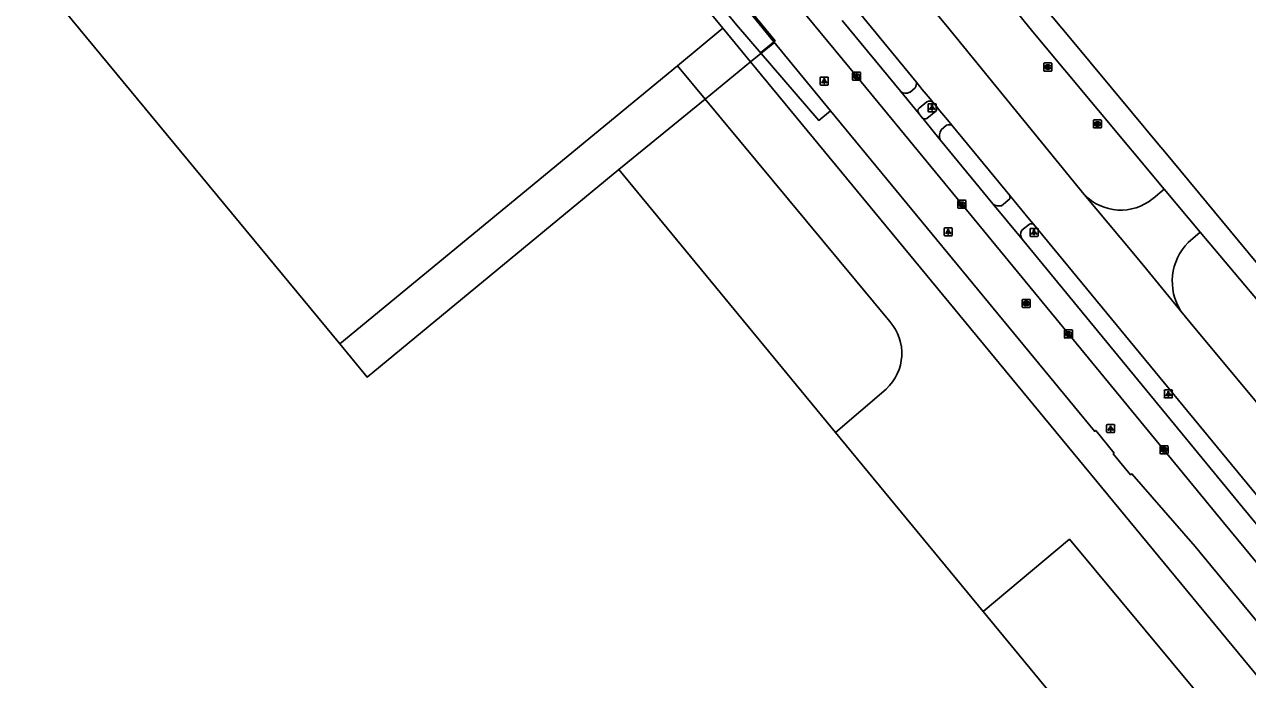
# Model space of a CAD drawing. Extents: x 156141 to 158132, y 385651 to 388399.
# Drawn here: x 156991.7 to 157143.7, y 387021.1 to 387102.5 of the extents above; entities that cross this region are included whole.
import ezdxf

# ---------------------------------------------------------------- set-up
doc = ezdxf.new("R2010")
doc.units = 0
for name, color, linetype in [('IMGEO_Berm_groen', 7, 'Continuous'), ('IMGEO_Erf', 7, 'Continuous'), ('IMGEO_Fietspad_gesloten', 7, 'Continuous'), ('IMGEO_Groenvoorziening', 7, 'Continuous'), ('IMGEO_Hek', 7, 'Continuous'), ('IMGEO_Kolk', 7, 'Continuous'), ('IMGEO_Lichtpunt', 7, 'Continuous'), ('IMGEO_Pand', 7, 'Continuous'), ('IMGEO_Rijbaan_lokaal_gesloten', 7, 'Continuous'), ('IMGEO_Rijbaan_lokaal_open', 7, 'Continuous'), ('IMGEO_Rioolput', 7, 'Continuous'), ('IMGEO_Voetpad_gesloten', 7, 'Continuous')]:
    doc.layers.add(name, color=color, linetype=linetype)

msp = doc.modelspace()

# ---------------------------------------------------------------- linework, layer by layer
at = {"layer": 'IMGEO_Berm_groen'}
for points in [[(157073.96, 387154.39), (157085.7, 387140.1), (157099.29, 387123.42), (157113.29, 387106.23), (157117.05, 387101.62), (157133.36, 387082.05)], [(157241.17, 386912.07), (157168.24, 387000), (157137.21, 387037.65), (157129.35, 387046.65), (157129.18, 387046.53), (157127.01, 387049.14), (157127.14, 387049.25), (157124.86, 387052.05), (157124.73, 387051.94), (157091.86, 387091.79), (157084.85, 387100.37), (157072.38, 387115.63), (157065.43, 387124.28), (157056.49, 387135.39)], [(157137.84, 387076.72), (157147.62, 387065.08), (157205.96, 386994.56)]]:
    msp.add_lwpolyline(points, dxfattribs=at)
at = {"layer": 'IMGEO_Erf'}
msp.add_lwpolyline([(157053.95, 387138.53), (157050.66, 387135.79), (157078.51, 387102.05)], dxfattribs=at)
at = {"layer": 'IMGEO_Fietspad_gesloten'}
for points in [[(157073.27, 387122.58), (157074.48, 387121.12), (157080.02, 387114.42), (157086.19, 387106.9), (157095.11, 387096.08), (157108.21, 387080.17), (157121.46, 387064.05), (157133.33, 387049.65), (157140.75, 387040.62), (157148.43, 387031.28), (157148.54, 387031.18), (157148.69, 387031.02), (157154.78, 387023.64)], [(157100.6, 387094.17), (157093.33, 387102.99)], [(157102.84, 387091.47), (157100.6, 387094.17)], [(157103.31, 387090.89), (157102.84, 387091.47)], [(157105.52, 387088.16), (157103.44, 387090.73), (157103.31, 387090.89)], [(157112.07, 387080.21), (157105.52, 387088.16)], [(157115.71, 387075.82), (157112.07, 387080.21)], [(157147.4, 387037.28), (157143.06, 387042.56), (157115.71, 387075.82)]]:
    msp.add_lwpolyline(points, dxfattribs=at)
at = {"layer": 'IMGEO_Groenvoorziening'}
msp.add_lwpolyline([(157072.84, 387097.37), (157030.87, 387062.8)], dxfattribs=at)
at = {"layer": 'IMGEO_Hek'}
for points in [[(157083.17, 387098.97), (157084.99, 387100.49), (157056.37, 387135.29)], [(157053.55, 387133.03), (157054.52, 387133.83), (157080.18, 387102.47), (157090.41, 387090.58), (157091.86, 387091.79), (157124.73, 387051.94)], [(157118.5, 387104.63), (157121.7, 387100.79)], [(157084.92, 387100.29), (157081.95, 387097.87), (157076.28, 387093.24), (157065.55, 387084.48)], [(157121.7, 387100.79), (157129.25, 387091.69)], [(157129.25, 387091.69), (157132.68, 387087.56)], [(157132.68, 387087.56), (157133.43, 387086.67)], [(157133.43, 387086.67), (157146.77, 387070.58), (157148, 387062.56)], [(157129.18, 387046.53), (157127.01, 387049.14)]]:
    msp.add_lwpolyline(points, dxfattribs=at)
at = {"layer": 'IMGEO_Kolk'}
for p, q in [((157094.62, 387095.66), (157094.62, 387096.51)), ((157094.69, 387096.58), (157095.54, 387096.58)), ((157095.62, 387096.51), (157095.62, 387095.66)), ((157118.4, 387096.8), (157118.4, 387097.65)), ((157118.47, 387097.73), (157119.32, 387097.73)), ((157119.32, 387096.73), (157118.47, 387096.73)), ((157118.88, 387097.51), (157118.91, 387097.51)), ((157118.91, 387096.95), (157118.88, 387096.95)), ((157119.4, 387097.65), (157119.4, 387096.8)), ((157095.54, 387095.58), (157094.69, 387095.58)), ((157095.1, 387096.36), (157095.13, 387096.36)), ((157095.13, 387095.8), (157095.1, 387095.8)), ((157124.56, 387089.73), (157124.56, 387090.58)), ((157124.63, 387090.65), (157125.48, 387090.65)), ((157125.05, 387090.43), (157125.07, 387090.43)), ((157125.56, 387090.58), (157125.56, 387089.73)), ((157125.48, 387089.65), (157124.63, 387089.65)), ((157125.07, 387089.87), (157125.04, 387089.87)), ((157107.71, 387079.75), (157107.71, 387080.6)), ((157107.78, 387080.67), (157108.64, 387080.67)), ((157108.2, 387080.45), (157108.22, 387080.45)), ((157108.22, 387079.89), (157108.2, 387079.89)), ((157108.71, 387080.6), (157108.71, 387079.75)), ((157108.64, 387079.67), (157107.78, 387079.67)), ((157121.04, 387064.55), (157121.89, 387064.55)), ((157120.97, 387063.62), (157120.97, 387064.47)), ((157121.89, 387063.55), (157121.04, 387063.55)), ((157121.48, 387063.77), (157121.45, 387063.77)), ((157121.46, 387064.33), (157121.48, 387064.33)), ((157121.97, 387064.47), (157121.97, 387063.62)), ((157132.84, 387049.23), (157132.84, 387050.08)), ((157132.91, 387050.15), (157133.76, 387050.15)), ((157133.32, 387049.93), (157133.35, 387049.93)), ((157133.35, 387049.37), (157133.32, 387049.37)), ((157133.84, 387050.08), (157133.84, 387049.23)), ((157133.76, 387049.15), (157132.91, 387049.15))]:
    msp.add_line(p, q, dxfattribs=at)
for points in [[(157094.62, 387095.66), (157094.62, 387096.51)], [(157094.69, 387096.58), (157095.54, 387096.58)], [(157095.62, 387096.51), (157095.62, 387095.66)], [(157118.4, 387096.8), (157118.4, 387097.65)], [(157118.47, 387097.73), (157119.32, 387097.73)], [(157119.32, 387096.73), (157118.47, 387096.73)], [(157118.72, 387097.43), (157118.84, 387097.43), (157118.84, 387097.28), (157118.97, 387097.43), (157119.13, 387097.43), (157118.99, 387097.28), (157119.14, 387097.03), (157118.99, 387097.03), (157118.9, 387097.19), (157118.84, 387097.12), (157118.84, 387097.03), (157118.72, 387097.03), (157118.72, 387097.43)], [(157119.4, 387097.65), (157119.4, 387096.8)], [(157095.54, 387095.58), (157094.69, 387095.58)], [(157094.94, 387096.28), (157095.06, 387096.28), (157095.06, 387096.13), (157095.19, 387096.28), (157095.35, 387096.28), (157095.21, 387096.13), (157095.36, 387095.88), (157095.21, 387095.88), (157095.12, 387096.05), (157095.06, 387095.98), (157095.06, 387095.88), (157094.94, 387095.88), (157094.94, 387096.28)], [(157124.56, 387089.73), (157124.56, 387090.58)], [(157124.63, 387090.65), (157125.48, 387090.65)], [(157125.56, 387090.58), (157125.56, 387089.73)], [(157125.48, 387089.65), (157124.63, 387089.65)], [(157124.88, 387090.35), (157125, 387090.35), (157125, 387090.2), (157125.13, 387090.35), (157125.3, 387090.35), (157125.15, 387090.2), (157125.3, 387089.95), (157125.15, 387089.95), (157125.07, 387090.12), (157125, 387090.05), (157125, 387089.95), (157124.88, 387089.95), (157124.88, 387090.35)], [(157107.71, 387079.75), (157107.71, 387080.6)], [(157107.78, 387080.67), (157108.64, 387080.67)], [(157108.03, 387080.37), (157108.15, 387080.37), (157108.15, 387080.22), (157108.28, 387080.37), (157108.45, 387080.37), (157108.3, 387080.22), (157108.45, 387079.97), (157108.3, 387079.97), (157108.22, 387080.14), (157108.15, 387080.07), (157108.15, 387079.97), (157108.03, 387079.97), (157108.03, 387080.37)], [(157108.71, 387080.6), (157108.71, 387079.75)], [(157108.64, 387079.67), (157107.78, 387079.67)], [(157121.04, 387064.55), (157121.89, 387064.55)], [(157120.97, 387063.62), (157120.97, 387064.47)], [(157121.89, 387063.55), (157121.04, 387063.55)], [(157121.29, 387064.25), (157121.41, 387064.25), (157121.41, 387064.1), (157121.54, 387064.25), (157121.71, 387064.25), (157121.56, 387064.1), (157121.71, 387063.85), (157121.56, 387063.85), (157121.48, 387064.01), (157121.41, 387063.94), (157121.41, 387063.85), (157121.29, 387063.85), (157121.29, 387064.25)], [(157121.97, 387064.47), (157121.97, 387063.62)], [(157132.84, 387049.23), (157132.84, 387050.08)], [(157132.91, 387050.15), (157133.76, 387050.15)], [(157133.16, 387049.85), (157133.28, 387049.85), (157133.28, 387049.7), (157133.41, 387049.85), (157133.57, 387049.85), (157133.43, 387049.7), (157133.58, 387049.45), (157133.43, 387049.45), (157133.34, 387049.62), (157133.28, 387049.55), (157133.28, 387049.45), (157133.16, 387049.45), (157133.16, 387049.85)], [(157133.84, 387050.08), (157133.84, 387049.23)], [(157133.76, 387049.15), (157132.91, 387049.15)]]:
    msp.add_lwpolyline(points, dxfattribs=at)
for centre, start, end in [((157094.69, 387096.51), 91.552, 178.448), ((157094.69, 387096.51), 91.552, 178.448), ((157095.54, 387096.51), 1.552, 88.448), ((157095.54, 387096.51), 1.552, 88.448), ((157118.47, 387097.65), 91.552, 178.448), ((157118.47, 387097.65), 91.552, 178.448), ((157118.47, 387096.8), 181.552, 268.448), ((157118.47, 387096.8), 181.552, 268.448), ((157119.32, 387097.65), 1.552, 88.448), ((157119.32, 387097.65), 1.552, 88.448), ((157119.32, 387096.8), 271.552, 358.448), ((157119.32, 387096.8), 271.552, 358.448), ((157094.69, 387095.66), 181.552, 268.448), ((157094.69, 387095.66), 181.552, 268.448), ((157095.54, 387095.66), 271.552, 358.448), ((157095.54, 387095.66), 271.552, 358.448), ((157124.63, 387090.58), 91.552, 178.448), ((157124.63, 387090.58), 91.552, 178.448), ((157125.48, 387090.58), 1.552, 88.448), ((157125.48, 387090.58), 1.552, 88.448), ((157124.63, 387089.73), 181.552, 268.448), ((157124.63, 387089.73), 181.552, 268.448), ((157125.48, 387089.73), 271.552, 358.448), ((157125.48, 387089.73), 271.552, 358.448), ((157107.79, 387080.6), 91.552, 178.448), ((157107.79, 387080.6), 91.552, 178.448), ((157107.79, 387079.75), 181.552, 268.448), ((157107.79, 387079.75), 181.552, 268.448), ((157108.63, 387080.6), 1.552, 88.448), ((157108.63, 387080.6), 1.552, 88.448), ((157108.63, 387079.75), 271.552, 358.448), ((157108.63, 387079.75), 271.552, 358.448), ((157121.04, 387064.47), 91.552, 178.448), ((157121.04, 387064.47), 91.552, 178.448), ((157121.89, 387064.47), 1.552, 88.448), ((157121.89, 387064.47), 1.552, 88.448), ((157121.04, 387063.62), 181.552, 268.448), ((157121.04, 387063.62), 181.552, 268.448), ((157121.89, 387063.62), 271.552, 358.448), ((157121.89, 387063.62), 271.552, 358.448), ((157132.91, 387050.08), 91.552, 178.448), ((157132.91, 387050.08), 91.552, 178.448), ((157133.76, 387050.08), 1.552, 88.448), ((157133.76, 387050.08), 1.552, 88.448), ((157132.91, 387049.23), 181.552, 268.448), ((157132.91, 387049.23), 181.552, 268.448), ((157133.76, 387049.23), 271.552, 358.448), ((157133.76, 387049.23), 271.552, 358.448)]:
    msp.add_arc(centre, 0.0765, start, end, dxfattribs=at)
for centre, major_axis, ratio, start_param, end_param in [((157118.88, 387097.23), (-0.387, 0.002), 0.722429, 4.712389, 7.853982), ((157118.91, 387097.23), (-0.39, 0.002), 0.717154, 1.570796, 4.712389), ((157095.1, 387096.08), (-0.387, 0.002), 0.722429, 4.712389, 7.853982), ((157095.13, 387096.08), (-0.39, 0.002), 0.717154, 1.570796, 4.712389), ((157125.04, 387090.15), (-0.387, 0.002), 0.722429, 4.712389, 7.853982), ((157125.07, 387090.15), (-0.39, 0.002), 0.717154, 1.570796, 4.712389), ((157108.2, 387080.17), (-0.387, 0.002), 0.722429, 4.712389, 7.853982), ((157108.22, 387080.17), (-0.39, 0.002), 0.717154, 1.570796, 4.712389), ((157121.45, 387064.05), (-0.387, 0.002), 0.722429, 4.712389, 7.853982), ((157121.48, 387064.05), (-0.39, 0.002), 0.717154, 1.570796, 4.712389), ((157133.32, 387049.65), (-0.387, 0.002), 0.722429, 4.712389, 7.853982), ((157133.35, 387049.65), (-0.39, 0.002), 0.717154, 1.570796, 4.712389)]:
    msp.add_ellipse(centre, major_axis=major_axis, ratio=ratio, start_param=start_param, end_param=end_param, dxfattribs=at)
at = {"layer": 'IMGEO_Lichtpunt'}
for p, q in [((157090.6, 387095.88), (157090.6, 387095.07)), ((157090.6, 387095.88), (157090.6, 387095.07)), ((157091.51, 387095.97), (157090.7, 387095.97)), ((157091.51, 387095.97), (157090.7, 387095.97)), ((157090.7, 387094.98), (157091.51, 387094.98)), ((157090.7, 387094.98), (157091.51, 387094.98)), ((157091.6, 387095.07), (157091.6, 387095.88)), ((157091.6, 387095.07), (157091.6, 387095.88)), ((157104.01, 387092.57), (157104.01, 387091.76)), ((157104.01, 387092.57), (157104.01, 387091.76)), ((157104.91, 387092.67), (157104.1, 387092.67)), ((157104.91, 387092.67), (157104.1, 387092.67)), ((157105, 387091.76), (157105, 387092.57)), ((157105, 387091.76), (157105, 387092.57)), ((157104.1, 387091.67), (157104.91, 387091.67)), ((157104.1, 387091.67), (157104.91, 387091.67)), ((157106.01, 387077.14), (157106.01, 387076.34)), ((157106.01, 387077.14), (157106.01, 387076.34)), ((157106.92, 387077.24), (157106.11, 387077.24)), ((157106.92, 387077.24), (157106.11, 387077.24)), ((157107.01, 387076.34), (157107.01, 387077.14)), ((157107.01, 387076.34), (157107.01, 387077.14)), ((157116.68, 387077.08), (157116.68, 387076.27)), ((157116.68, 387077.08), (157116.68, 387076.27)), ((157117.59, 387077.17), (157116.78, 387077.17)), ((157117.59, 387077.17), (157116.78, 387077.17)), ((157117.68, 387076.27), (157117.68, 387077.08)), ((157117.68, 387076.27), (157117.68, 387077.08)), ((157106.11, 387076.24), (157106.92, 387076.24)), ((157106.11, 387076.24), (157106.92, 387076.24)), ((157116.78, 387076.18), (157117.59, 387076.18)), ((157116.78, 387076.18), (157117.59, 387076.18)), ((157133.38, 387056.99), (157133.38, 387056.19)), ((157133.38, 387056.99), (157133.38, 387056.19)), ((157134.28, 387057.09), (157133.47, 387057.09)), ((157134.28, 387057.09), (157133.47, 387057.09)), ((157134.37, 387056.19), (157134.37, 387056.99)), ((157134.37, 387056.19), (157134.37, 387056.99)), ((157133.47, 387056.09), (157134.28, 387056.09)), ((157133.47, 387056.09), (157134.28, 387056.09)), ((157126.2, 387052.69), (157126.2, 387051.89)), ((157126.2, 387052.69), (157126.2, 387051.89)), ((157127.11, 387052.79), (157126.3, 387052.79)), ((157127.11, 387052.79), (157126.3, 387052.79)), ((157127.2, 387051.89), (157127.2, 387052.69)), ((157127.2, 387051.89), (157127.2, 387052.69)), ((157126.3, 387051.79), (157127.11, 387051.79)), ((157126.3, 387051.79), (157127.11, 387051.79))]:
    msp.add_line(p, q, dxfattribs=at)
for points in [[(157090.98, 387095.54), (157091.02, 387095.52), (157090.83, 387095.25), (157090.79, 387095.28), (157090.98, 387095.54)], [(157091.08, 387095.5), (157091.13, 387095.5), (157091.13, 387095.17), (157091.08, 387095.17), (157091.08, 387095.5)], [(157091.19, 387095.52), (157091.23, 387095.54), (157091.42, 387095.28), (157091.38, 387095.25), (157091.19, 387095.52)], [(157104.38, 387092.23), (157104.42, 387092.21), (157104.23, 387091.94), (157104.19, 387091.97), (157104.38, 387092.23)], [(157104.48, 387092.19), (157104.53, 387092.19), (157104.53, 387091.86), (157104.48, 387091.86), (157104.48, 387092.19)], [(157104.59, 387092.21), (157104.63, 387092.23), (157104.82, 387091.97), (157104.78, 387091.94), (157104.59, 387092.21)], [(157106.39, 387076.81), (157106.43, 387076.78), (157106.24, 387076.52), (157106.2, 387076.54), (157106.39, 387076.81)], [(157106.49, 387076.76), (157106.54, 387076.76), (157106.54, 387076.44), (157106.49, 387076.44), (157106.49, 387076.76)], [(157106.6, 387076.78), (157106.64, 387076.81), (157106.82, 387076.54), (157106.79, 387076.52), (157106.6, 387076.78)], [(157117.06, 387076.74), (157117.1, 387076.71), (157116.91, 387076.45), (157116.87, 387076.48), (157117.06, 387076.74)], [(157117.16, 387076.69), (157117.21, 387076.69), (157117.21, 387076.37), (157117.16, 387076.37), (157117.16, 387076.69)], [(157117.27, 387076.71), (157117.31, 387076.74), (157117.49, 387076.48), (157117.46, 387076.45), (157117.27, 387076.71)], [(157133.75, 387056.66), (157133.79, 387056.63), (157133.6, 387056.37), (157133.56, 387056.39), (157133.75, 387056.66)], [(157133.85, 387056.61), (157133.9, 387056.61), (157133.9, 387056.29), (157133.85, 387056.29), (157133.85, 387056.61)], [(157133.96, 387056.63), (157134, 387056.66), (157134.19, 387056.39), (157134.15, 387056.37), (157133.96, 387056.63)], [(157126.58, 387052.36), (157126.62, 387052.33), (157126.43, 387052.07), (157126.39, 387052.09), (157126.58, 387052.36)], [(157126.79, 387052.33), (157126.83, 387052.36), (157127.02, 387052.09), (157126.98, 387052.07), (157126.79, 387052.33)], [(157126.68, 387052.31), (157126.73, 387052.31), (157126.73, 387051.99), (157126.68, 387051.99), (157126.68, 387052.31)]]:
    msp.add_lwpolyline(points, dxfattribs=at)
for centre in [(157091.1, 387095.68), (157104.51, 387092.37), (157106.51, 387076.94), (157117.18, 387076.88), (157133.88, 387056.79), (157126.7, 387052.49)]:
    msp.add_circle(centre, 0.0994, dxfattribs=at)
for centre, start, end in [((157090.7, 387095.88), 90, 180), ((157090.7, 387095.88), 90, 180), ((157090.7, 387095.07), 180, 270), ((157090.7, 387095.07), 180, 270), ((157091.51, 387095.88), 0, 90), ((157091.51, 387095.88), 0, 90), ((157091.51, 387095.07), 270, 0), ((157091.51, 387095.07), 270, 360), ((157104.1, 387092.57), 90, 180), ((157104.1, 387092.57), 90, 180), ((157104.91, 387092.57), 0, 90), ((157104.91, 387092.57), 0, 90), ((157104.1, 387091.76), 180, 270), ((157104.1, 387091.76), 180, 270), ((157104.91, 387091.76), 270, 0), ((157104.91, 387091.76), 270, 360), ((157106.11, 387077.14), 90, 180), ((157106.11, 387077.14), 90, 180), ((157106.92, 387077.14), 0, 90), ((157106.92, 387077.14), 0, 90), ((157116.78, 387077.08), 90, 180), ((157116.78, 387077.08), 90, 180), ((157117.59, 387077.08), 0, 90), ((157117.59, 387077.08), 0, 90), ((157106.11, 387076.34), 180, 270), ((157106.11, 387076.34), 180, 270), ((157106.92, 387076.34), 270, 0), ((157106.92, 387076.34), 270, 360), ((157116.78, 387076.27), 180, 270), ((157116.78, 387076.27), 180, 270), ((157117.59, 387076.27), 270, 0), ((157117.59, 387076.27), 270, 360), ((157133.47, 387056.99), 90, 180), ((157133.47, 387056.99), 90, 180), ((157134.28, 387056.99), 0, 90), ((157134.28, 387056.99), 0, 90), ((157133.47, 387056.19), 180, 270), ((157133.47, 387056.19), 180, 270), ((157134.28, 387056.19), 270, 0), ((157134.28, 387056.19), 270, 360), ((157126.3, 387052.69), 90, 180), ((157126.3, 387052.69), 90, 180), ((157127.11, 387052.69), 0, 90), ((157127.11, 387052.69), 0, 90), ((157126.3, 387051.89), 180, 270), ((157126.3, 387051.89), 180, 270), ((157127.11, 387051.89), 270, 0), ((157127.11, 387051.89), 270, 360)]:
    msp.add_arc(centre, 0.0946, start, end, dxfattribs=at)
at = {"layer": 'IMGEO_Pand'}
for points in [[(156988.71, 387113.85), (157030.87, 387062.8)], [(157030.87, 387062.8), (157034.27, 387058.68), (157065.55, 387084.48), (157092.5, 387051.8)], [(157092.5, 387051.8), (157110.85, 387029.54)], [(157110.85, 387029.54), (157151.92, 386979.73), (157064.67, 386907.78), (157084.05, 386884.24), (157171.32, 386956.18), (157204.92, 386915.47), (157189.01, 386902.35), (157191.11, 386900.04), (157193.9, 386902.32), (157196.1, 386899.73)]]:
    msp.add_lwpolyline(points, dxfattribs=at)
at = {"layer": 'IMGEO_Rijbaan_lokaal_gesloten'}
for points in [[(157071.23, 387144.11), (157076.16, 387138.51), (157083.42, 387129.98), (157101.79, 387107.81), (157106.2, 387102.46), (157123.42, 387081.4)], [(157095.36, 387104.13), (157095.45, 387104.01), (157102.51, 387095.38)], [(157102.51, 387095.38), (157103.28, 387094.44), (157104.27, 387093.26), (157104.6, 387092.86)], [(157104.6, 387092.86), (157105.04, 387092.33)], [(157105.04, 387092.33), (157105.46, 387091.8), (157106.42, 387090.67), (157106.96, 387090.01)], [(157106.96, 387090.01), (157114.16, 387081.26)], [(157114.16, 387081.26), (157114.7, 387080.61), (157116.63, 387078.26), (157117.1, 387077.69)], [(157135.44, 387066.9), (157131.15, 387072.11), (157129.36, 387074.25), (157123.42, 387081.4)], [(157117.1, 387077.69), (157144.85, 387044.06), (157151.82, 387035.62)], [(157135.44, 387066.9), (157136.6, 387065.48), (157146.3, 387053.84), (157150.47, 387048.79), (157190.74, 387000), (157199.69, 386989.11)]]:
    msp.add_lwpolyline(points, dxfattribs=at)
at = {"layer": 'IMGEO_Rijbaan_lokaal_open'}
for points in [[(157078.51, 387102.05), (157072.84, 387097.37)], [(157160.83, 386861.48), (157229.85, 386918.64), (157081.95, 387097.87), (157078.51, 387102.05)], [(157099.26, 387065.6), (157076.28, 387093.24), (157072.84, 387097.37)], [(157131.97, 387080.89), (157133.36, 387082.05)], [(157133.36, 387082.05), (157137.84, 387076.72)], [(157137.84, 387076.72), (157136.35, 387075.42)], [(157092.5, 387051.8), (157098.79, 387057.2)], [(157214.97, 386925.48), (157169.44, 386980.52), (157143.68, 387011.99), (157121.58, 387038.54), (157110.85, 387029.54)]]:
    msp.add_lwpolyline(points, dxfattribs=at)
for centre, radius, start, end in [((157127.96, 387085.66), 6.22, 223.1305, 310.0257), ((157141.21, 387070.59), 6.85, 135.1132, 212.6136), ((157094.73, 387061.64), 6.01, 312.4305, 41.1327)]:
    msp.add_arc(centre, radius, start, end, dxfattribs=at)
at = {"layer": 'IMGEO_Rioolput'}
for p, q in [((157115.71, 387067.42), (157115.71, 387068.27)), ((157115.78, 387068.34), (157116.64, 387068.34)), ((157116.22, 387067.56), (157116.19, 387067.56)), ((157116.2, 387068.12), (157116.22, 387068.12)), ((157116.71, 387068.27), (157116.71, 387067.42)), ((157116.64, 387067.34), (157115.78, 387067.34))]:
    msp.add_line(p, q, dxfattribs=at)
for points in [[(157115.71, 387067.42), (157115.71, 387068.27)], [(157115.78, 387068.34), (157116.64, 387068.34)], [(157116.3, 387068.04), (157116.05, 387068.04), (157116.05, 387067.64)], [(157116.05, 387067.64), (157116.17, 387067.64), (157116.17, 387067.8), (157116.18, 387067.8)], [(157116.22, 387067.96), (157116.17, 387067.96), (157116.17, 387067.88)], [(157116.17, 387067.88), (157116.22, 387067.88)], [(157116.23, 387067.77), (157116.3, 387067.64), (157116.44, 387067.64), (157116.37, 387067.77)], [(157116.71, 387068.27), (157116.71, 387067.42)], [(157116.64, 387067.34), (157115.78, 387067.34)]]:
    msp.add_lwpolyline(points, dxfattribs=at)
for centre, radius, start, end in [((157115.79, 387068.27), 0.0765, 91.552, 178.448), ((157115.79, 387068.27), 0.0765, 91.552, 178.448), ((157116.18, 387067.75), 0.0533, 26.0293, 88.6989), ((157116.23, 387067.86), 0.0964, 77.0061, 93.1865), ((157116.21, 387068.07), 0.19, 274.7715, 282.9687), ((157116.24, 387067.92), 0.0378, 276.6634, 79.6772), ((157116.3, 387067.93), 0.109, 350.3612, 89.416), ((157116.3, 387067.93), 0.112, 277.5842, 350.9817), ((157116.28, 387067.71), 0.108, 29.5134, 73.7905), ((157116.63, 387068.27), 0.0765, 1.552, 88.448), ((157116.63, 387068.27), 0.0765, 1.552, 88.448), ((157115.79, 387067.42), 0.0765, 181.552, 268.448), ((157115.79, 387067.42), 0.0765, 181.552, 268.448), ((157116.63, 387067.42), 0.0765, 271.552, 358.448), ((157116.63, 387067.42), 0.0765, 271.552, 358.448)]:
    msp.add_arc(centre, radius, start, end, dxfattribs=at)
for centre, major_axis, ratio, start_param, end_param in [((157116.2, 387067.84), (-0.387, 0.002), 0.722429, 4.712389, 7.853982), ((157116.22, 387067.84), (-0.39, 0.002), 0.717154, 1.570796, 4.712389)]:
    msp.add_ellipse(centre, major_axis=major_axis, ratio=ratio, start_param=start_param, end_param=end_param, dxfattribs=at)
at = {"layer": 'IMGEO_Voetpad_gesloten'}
for points in [[(157102.39, 387094.65), (157101.72, 387094.08)], [(157103.85, 387092.91), (157102.9, 387092.12)], [(157103.85, 387090.84), (157104.97, 387091.75)], [(157106.31, 387089.98), (157105.64, 387089.44)], [(157113.14, 387079.99), (157114.16, 387080.83)], [(157115.67, 387076.93), (157116.62, 387077.7)]]:
    msp.add_lwpolyline(points, dxfattribs=at)
for centre, radius, start, end in [((157101.77, 387095.12), 0.782, 322.5433, 18.9147), ((157101.23, 387095.03), 1.06, 233.4688, 297.2493), ((157103.21, 387091.77), 0.473, 131.1227, 218.7103), ((157104.18, 387092.15), 0.826, 59.2142, 113.3098), ((157104.56, 387092.09), 0.531, 320.2913, 26.898), ((157103.62, 387091.28), 0.504, 232.419, 297.403), ((157106.85, 387088.68), 1.43, 147.9554, 201.3496), ((157106.69, 387088.98), 1.07, 75.4428, 110.5828), ((157113.66, 387081.05), 0.54, 336.1293, 22.2453), ((157112.84, 387081.27), 1.31, 233.8069, 283.0589), ((157116.45, 387076.4), 0.94, 145.4474, 218.0521), ((157116.85, 387077.21), 0.539, 61.3715, 115.1001)]:
    msp.add_arc(centre, radius, start, end, dxfattribs=at)

doc.saveas('drawing.dxf')
